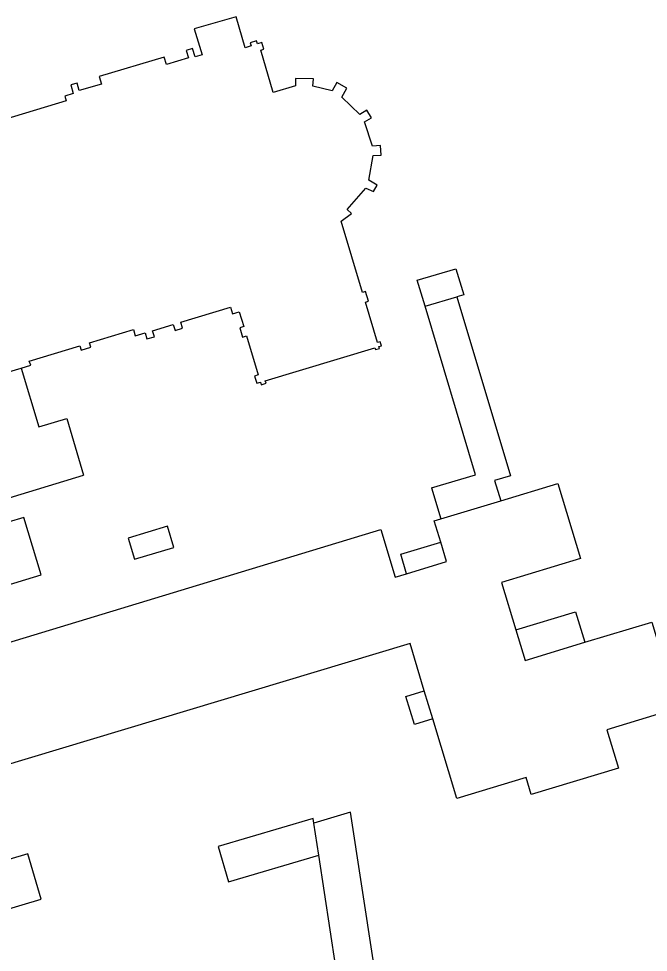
# Model space of a CAD drawing. Extents: x 132998 to 136004, y 396998 to 398512.
# Drawn here: x 133284.7 to 133346.5, y 398034 to 398125.5 of the extents above; entities that cross this region are included whole.
import ezdxf

# ---------------------------------------------------------------- set-up
doc = ezdxf.new("R2010")
doc.units = 0
for name, color, linetype in [('gg-bbg-bijgebouw', 7, 'Continuous'), ('gg-bbg-gedigitaliseerde bebouwing', 7, 'Continuous'), ('gg-bbg-gedigitaliseerde bijgebouw', 7, 'Continuous'), ('gg-bbg-hoofdgebouw', 7, 'Continuous'), ('gg-bbg-luifel en loopbrug', 7, 'Continuous'), ('gg-bbg-tussenscheiding', 7, 'Continuous')]:
    doc.layers.add(name, color=color, linetype=linetype)

msp = doc.modelspace()

# ---------------------------------------------------------------- linework, layer by layer
at = {"layer": 'gg-bbg-bijgebouw'}
msp.add_lwpolyline([(133295.457, 398074.601), (133296.081, 398072.539), (133299.93, 398073.712), (133299.306, 398075.774), (133295.457, 398074.601)], dxfattribs=at)
at = {"layer": 'gg-bbg-gedigitaliseerde bebouwing'}
for p, q in [((133340.265, 398064.402), (133346.822, 398066.392)), ((133325.345, 398056.89), (133324.507, 398059.654))]:
    msp.add_line(p, q, dxfattribs=at)
for points in [[(133284.951, 398091.293), (133285.886, 398091.591), (133285.752, 398091.977), (133290.71, 398093.475), (133290.837, 398093.055), (133291.788, 398093.342), (133291.661, 398093.763), (133295.959, 398095.064), (133296.146, 398094.443), (133297.113, 398094.735), (133297.291, 398094.145), (133298.027, 398094.367), (133297.849, 398094.957), (133299.872, 398095.567), (133300.05, 398094.977), (133300.786, 398095.199), (133300.608, 398095.789), (133305.478, 398097.258), (133305.677, 398096.595), (133306.351, 398096.798), (133306.783, 398095.364), (133306.395, 398095.246), (133306.675, 398094.322), (133307.062, 398094.441), (133308.216, 398090.615), (133307.851, 398090.506), (133308.065, 398089.795), (133308.43, 398089.905), (133308.507, 398089.651), (133308.989, 398089.798), (133308.907, 398090.044), (133319.649, 398093.289), (133319.705, 398093.098), (133320.098, 398093.215), (133320.041, 398093.407), (133320.3, 398093.484), (133320.173, 398093.871), (133319.924, 398093.795), (133318.729, 398097.757), (133319.023, 398097.845), (133318.741, 398098.785), (133318.446, 398098.696), (133316.339, 398105.681), (133317.357, 398106.437), (133316.943, 398106.853), (133318.754, 398108.915), (133319.51, 398108.605), (133319.866, 398109.236), (133319.05, 398109.706), (133319.479, 398112.125), (133320.275, 398112.173), (133320.217, 398113.107), (133319.42, 398113.058), (133318.652, 398115.421), (133319.321, 398115.84), (133318.863, 398116.572), (133318.193, 398116.153), (133316.411, 398117.865), (133316.891, 398118.741), (133315.913, 398119.277), (133315.465, 398118.459), (133313.572, 398118.931), (133313.648, 398119.634), (133311.868, 398119.672), (133311.856, 398118.948), (133309.67, 398118.31), (133308.459, 398122.473)], [(133284.951, 398091.293), (133286.697, 398085.52), (133289.421, 398086.344), (133291.065, 398080.782)], [(133269.39, 398065.691), (133286.906, 398071.03), (133285.213, 398076.632), (133283.674, 398076.167), (133283.015, 398078.347), (133291.065, 398080.782)], [(133331.997, 398078.269), (133337.608, 398079.964), (133339.839, 398072.614), (133332.087, 398070.27), (133333.496, 398065.627)], [(133326.114, 398074.22), (133325.482, 398076.301), (133326.132, 398076.497)], [(133272.52, 398060.981), (133320.227, 398075.453), (133321.644, 398070.786), (133322.773, 398071.129)], [(133322.773, 398071.129), (133326.691, 398072.318), (133326.114, 398074.22)], [(133346.822, 398066.392), (133349.385, 398057.944), (133342.405, 398055.826), (133343.542, 398052.079), (133334.995, 398049.485), (133334.489, 398051.154), (133327.707, 398049.098), (133325.345, 398056.89)], [(133333.496, 398065.627), (133334.407, 398062.625), (133340.265, 398064.402)], [(133324.507, 398059.654), (133323.106, 398064.277), (133279.539, 398051.195)]]:
    msp.add_lwpolyline(points, dxfattribs=at)
at = {"layer": 'gg-bbg-gedigitaliseerde bijgebouw'}
for p, q in [((133324.58, 398097.348), (133327.699, 398098.283)), ((133329.528, 398080.838), (133324.58, 398097.348)), ((133325.218, 398079.546), (133329.528, 398080.838)), ((133331.397, 398080.27), (133331.997, 398078.269)), ((133325.218, 398079.546), (133326.132, 398076.497)), ((133315.836, 398032.542), (133314.154, 398043.524))]:
    msp.add_line(p, q, dxfattribs=at)
for points in [[(133327.699, 398098.283), (133332.957, 398080.737), (133331.397, 398080.27)], [(133319.485, 398033.256), (133317.265, 398047.744), (133313.67, 398046.683)], [(133313.67, 398046.683), (133313.6, 398047.139), (133304.267, 398044.391), (133305.295, 398040.91), (133314.154, 398043.524)]]:
    msp.add_lwpolyline(points, dxfattribs=at)
at = {"layer": 'gg-bbg-hoofdgebouw'}
msp.add_lwpolyline([(133308.459, 398122.473), (133308.774, 398122.571), (133308.58, 398123.197), (133308.155, 398123.065), (133308.056, 398123.385), (133307.426, 398123.19), (133307.524, 398122.874), (133306.929, 398122.7), (133306.035, 398125.741), (133301.934, 398124.536), (133302.703, 398122.012), (133302.036, 398121.799), (133301.768, 398122.638), (133301.147, 398122.439), (133301.367, 398121.705), (133299.206, 398121.051), (133298.984, 398121.789), (133292.622, 398119.873), (133292.844, 398119.136), (133290.659, 398118.499), (133290.447, 398119.239), (133289.817, 398119.059), (133290.068, 398118.217), (133289.24, 398117.961), (133289.38, 398117.48), (133283.233, 398115.628)], dxfattribs=at)
at = {"layer": 'gg-bbg-luifel en loopbrug'}
for points in [[(133324.58, 398097.348), (133323.815, 398099.9), (133327.607, 398101.036), (133328.372, 398098.485), (133327.699, 398098.283)], [(133322.773, 398071.129), (133322.196, 398073.031), (133326.114, 398074.22)], [(133333.496, 398065.627), (133339.354, 398067.405), (133340.265, 398064.402)], [(133325.345, 398056.89), (133323.534, 398056.341), (133322.696, 398059.105), (133324.507, 398059.654)], [(133286.931, 398039.212), (133285.604, 398043.674), (133275.268, 398040.601), (133276.594, 398036.139), (133286.931, 398039.212)]]:
    msp.add_lwpolyline(points, dxfattribs=at)
at = {"layer": 'gg-bbg-tussenscheiding'}
for p, q in [((133273.856, 398088.031), (133284.951, 398091.293)), ((133326.132, 398076.497), (133331.997, 398078.269)), ((133314.154, 398043.524), (133313.67, 398046.683))]:
    msp.add_line(p, q, dxfattribs=at)

doc.saveas('drawing.dxf')
